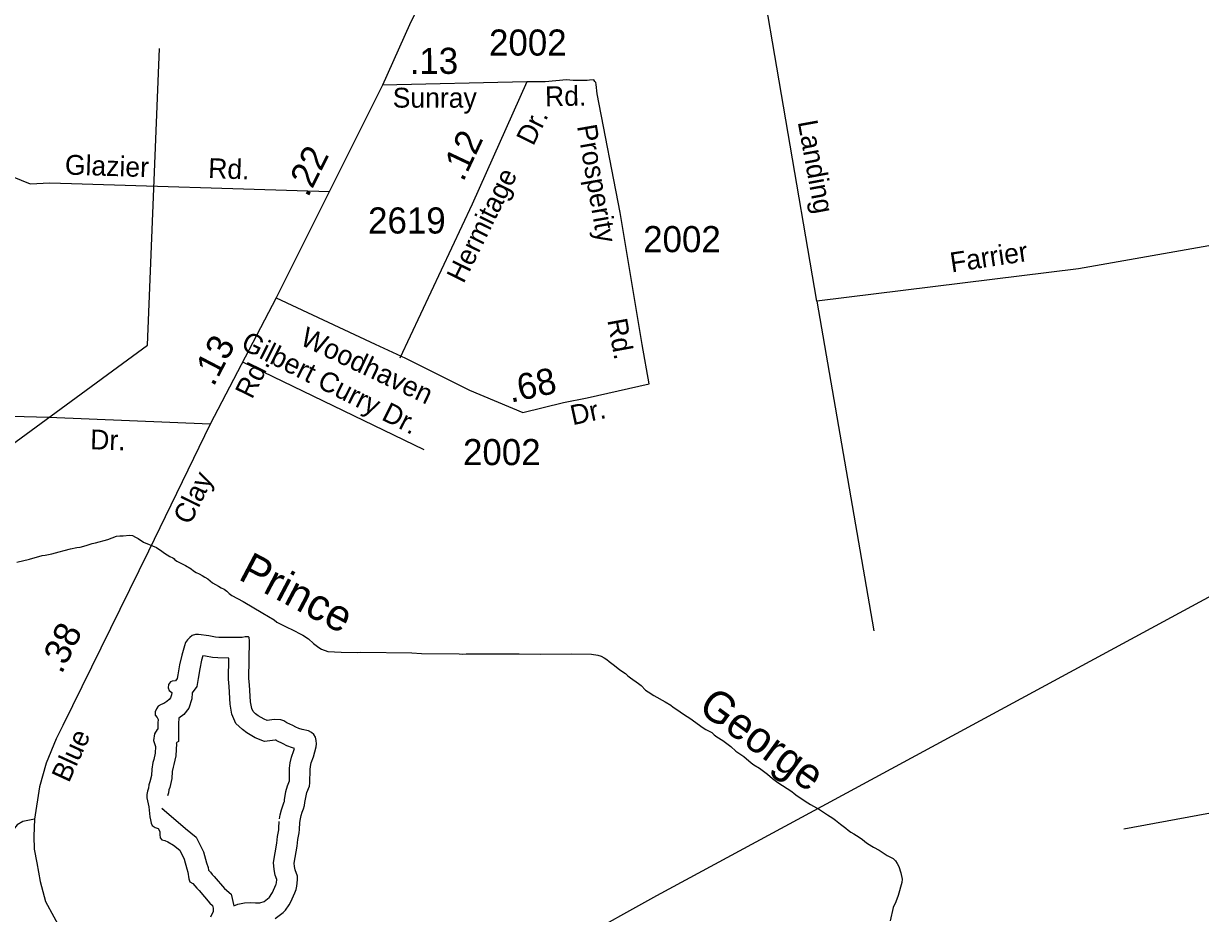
# Model space of a CAD drawing. Extents: x 2290055 to 2389491, y 66597 to 237875.
# Drawn here: x 2339646 to 2345282, y 214579 to 218838 of the extents above; entities that cross this region are included whole.
import ezdxf

# ---------------------------------------------------------------- set-up
doc = ezdxf.new("R2010")
doc.units = 0
for name, color, linetype in [('Exist Hydrographic Buffer Line', 7, 'Continuous'), ('Exist Hydrographic Creek Single Shore', 7, 'Continuous'), ('Exist Hydrographic Creek Single Shore Label', 7, 'Continuous'), ('Exist Hydrographic Lake Shore', 7, 'Continuous'), ('Exist Road Non-System Type 51', 7, 'Continuous'), ('Exist Road Non-System Type 51 Label', 7, 'Continuous'), ('Exist Road Primary NC Structure Standard Bridge CELL', 7, 'Continuous'), ('Exist Road Secondary Mileage Hundredths English Label', 7, 'Continuous'), ('Exist Road Secondary Type 41 Attributed', 7, 'Continuous'), ('Exist Road Secondary Type 51 Attributed', 7, 'Continuous'), ('Exist Road Secondary Type 51 Label', 7, 'Continuous'), ('Exist Road Secondary Type 51 Number Label', 7, 'Continuous'), ('Exist Utilities Electrical Transmission Line', 7, 'Continuous')]:
    doc.layers.add(name, color=color, linetype=linetype)

msp = doc.modelspace()

# ---------------------------------------------------------------- linework, layer by layer
at = {"layer": 'Exist Hydrographic Buffer Line'}
msp.add_line((2340315.5, 215082), (2340315.5, 215082), dxfattribs=at)
for points in [[(2340871.7, 215030.9), (2340875, 215051.1), (2340880.7, 215074.2), (2340888.3, 215097.9), (2340894.6, 215112.8), (2340895, 215114.2), (2340895.9, 215122.9), (2340902.4, 215162.3), (2340909.3, 215188.8), (2340919.2, 215213.6), (2340919.9, 215274), (2340922.9, 215299.4), (2340929, 215326.5), (2340940.2, 215358.3), (2340943, 215368.1), (2340933.2, 215370.9), (2340907.4, 215380.3), (2340888.8, 215391.1), (2340859.5, 215405.5), (2340856, 215407.6), (2340850.3, 215407.8), (2340799.3, 215402.2), (2340755, 215419.9), (2340715.6, 215442.5), (2340693.9, 215458.9), (2340662.5, 215488.1), (2340644, 215531.9), (2340635.4, 215580.6), (2340630.1, 215664.6), (2340626.5, 215699.4), (2340628.5, 215800.8), (2340576, 215801.6), (2340551.1, 215803.7), (2340516.9, 215810.5), (2340504.9, 215812), (2340498.4, 215790.3), (2340489.6, 215749), (2340481.2, 215703.4), (2340475, 215665.4), (2340454, 215635.3), (2340452.2, 215605.9), (2340437.8, 215561.8), (2340412.8, 215531.4), (2340389.5, 215513), (2340387.9, 215488.2), (2340387.9, 215401.4), (2340376.5, 215395.4), (2340377.6, 215392.2), (2340374.3, 215332.8), (2340365.4, 215291.3), (2340361.5, 215278.2), (2340358.1, 215257.8), (2340355.6, 215224.6), (2340345.8, 215182.2), (2340341.9, 215170.7), (2340339.7, 215156.7), (2340335.2, 215141.5)], [(2340308, 215083.2), (2340421, 214986), (2340472, 214944.2), (2340507.6, 214873.7), (2340522.1, 214820.7), (2340530, 214797.9), (2340531.2, 214786.5), (2340541.1, 214776.5), (2340549.4, 214765.6), (2340559.2, 214756.3), (2340608, 214698.2), (2340640.2, 214671.7), (2340652.4, 214615.4), (2340671.6, 214623.2), (2340703.9, 214630.2), (2340732, 214631.1), (2340756.2, 214630.1), (2340777.2, 214629.5), (2340797.5, 214636.5), (2340821.9, 214655.8), (2340823.1, 214657.1), (2340835.4, 214674.4), (2340838.4, 214679.5), (2340854.5, 214715.6), (2340856.1, 214719.6), (2340856.9, 214724.6), (2340859, 214740.7), (2340851.2, 214761.3), (2340846.2, 214789.4), (2340842.6, 214823.1), (2340859, 214914.5), (2340862.5, 214946.9), (2340868, 214979.3), (2340869.1, 214988.3), (2340870.4, 215019)]]:
    msp.add_lwpolyline(points, dxfattribs=at)
at = {"layer": 'Exist Hydrographic Creek Single Shore'}
for points in [[(2339613, 216260.8), (2339674.2, 216273.8), (2339734.5, 216292.6), (2339749.7, 216293.9), (2339780.5, 216300), (2339816.7, 216308.7), (2339840.5, 216316.3), (2339870.5, 216324.6), (2339900.7, 216330.1), (2339916.2, 216331.3), (2339945.5, 216339.5), (2339960, 216344.2), (2339974.7, 216350.1), (2339990, 216352.2), (2340049, 216368.1), (2340091.5, 216384.8), (2340107, 216386.5), (2340122.5, 216385.5), (2340153, 216389.1), (2340168.2, 216386.9), (2340182, 216380.2), (2340195.2, 216372.6), (2340220, 216356), (2340283, 216329.9)], [(2340283, 216329.9), (2340308.5, 216312.8), (2340320.5, 216303.7), (2340346.2, 216286.8), (2340360.5, 216280.5), (2340371, 216273.6), (2340367, 216274.5), (2340380.2, 216265.5), (2340421.5, 216244), (2340448, 216228.1), (2340460.2, 216219.3), (2340473.2, 216211.3), (2340487.5, 216204.7), (2340500.5, 216197), (2340513.5, 216187.9), (2340527.5, 216179.9), (2340551, 216160.4), (2340579.2, 216145.2), (2340592.2, 216137), (2340606.5, 216130.7), (2340619.2, 216121.1), (2340630.5, 216109.4), (2340643.2, 216100.7), (2340697.5, 216072.3), (2340791, 216015.8), (2340819, 215999.9), (2340845.5, 215983.3), (2340858.2, 215973.5), (2340871.2, 215966.2), (2340913, 215946.4), (2340927, 215938.7), (2340983.5, 215910.6), (2341010, 215893.5), (2341034, 215871.3), (2341060, 215851.7), (2341073.2, 215843.1), (2341102.2, 215832.3), (2341166.7, 215829.8), (2341246, 215828.4), (2341261.7, 215829.2), (2341505, 215825.5), (2341552.2, 215823.6), (2341731.2, 215820.5), (2341748.2, 215820.4), (2341765.2, 215821.4), (2341797.5, 215821), (2341829.2, 215821.4), (2341909, 215820.6), (2342019.7, 215821.5), (2342120.7, 215819.7), (2342269.7, 215821.2), (2342365.5, 215819), (2342395.7, 215814.4), (2342411.5, 215810.7), (2342426, 215802.9), (2342439, 215793.6), (2342450.7, 215784), (2342476.2, 215765.7), (2342501.7, 215745.2), (2342528.2, 215726.9), (2342539.5, 215716.1), (2342552.7, 215706.1), (2342591.5, 215679.9), (2342603.5, 215670.1), (2342625, 215647.5), (2342637.2, 215638.7), (2342663.5, 215622.6), (2342718.2, 215592.1), (2342745.5, 215575.2), (2342757.5, 215566.1), (2342783.7, 215549), (2342796.2, 215539.3), (2342824.7, 215521.8), (2342837.2, 215513.1), (2342900.5, 215466.9), (2342913.7, 215458.7), (2342941.5, 215444.5), (2342952.7, 215434), (2342965.7, 215423.3), (2342994.5, 215406.8), (2343007.7, 215397.4), (2343032.7, 215377.2), (2343056.5, 215354.9), (2343095.2, 215329.6), (2343130.5, 215299.2), (2343143.7, 215289.3), (2343170.5, 215274.5), (2343195.5, 215254.7), (2343208.7, 215245.9), (2343233.2, 215224.8), (2343258.2, 215206), (2343324.5, 215163.1), (2343336.7, 215152.4), (2343350, 215142.3), (2343363, 215134), (2343389, 215115.5), (2343402.2, 215108.3), (2343415, 215099.5), (2343443.5, 215084.8), (2343457.2, 215076.6)], [(2343457.2, 215076.6), (2343496, 215050.5), (2343521.7, 215034.8), (2343534, 215025.6), (2343558, 215005.4), (2343583.2, 214986.8), (2343595.2, 214976.6), (2343608.5, 214967.4), (2343622.5, 214960.5), (2343635, 214951.2), (2343662.5, 214933.6), (2343675, 214922.8), (2343688.2, 214913.1), (2343716.2, 214896.7), (2343744, 214882), (2343782.5, 214855.6), (2343810.7, 214842.1), (2343821.5, 214830), (2343830.2, 214817.4), (2343837, 214802.8), (2343847.7, 214773.1), (2343853, 214743), (2343852.7, 214727.4), (2343834.5, 214665.2), (2343824, 214634.7), (2343810, 214607.5), (2343795.5, 214543.4)]]:
    msp.add_lwpolyline(points, dxfattribs=at)
at = {"layer": 'Exist Hydrographic Lake Shore'}
msp.add_line((2340261, 215000), (2340275.7, 214990.2), dxfattribs=at)
for points in [[(2340968.7, 215014.7), (2340971.5, 215031.2), (2340975.5, 215047.4), (2340980.7, 215063.8), (2340987.2, 215079.3), (2340992, 215094.8), (2340993.5, 215110), (2340998.7, 215141.8), (2341003, 215158.1), (2341014.7, 215187.6), (2341017.5, 215204.3), (2341018.2, 215267.7), (2341020, 215282.7), (2341023.7, 215299.2), (2341034, 215328.4), (2341047.5, 215375.4), (2341048.5, 215391.2), (2341047.7, 215406.9), (2341043.5, 215422.5), (2341036.5, 215435.8), (2341025, 215445.4), (2341011, 215452.8), (2340979.7, 215459.9), (2340963.7, 215464.5), (2340949.2, 215469.8), (2340935.2, 215477.9), (2340907, 215491.8), (2340892.7, 215500.5), (2340877.5, 215505.4), (2340846.5, 215506.4), (2340813, 215502.7), (2340798, 215508.7), (2340770, 215524.8), (2340757.2, 215534.4), (2340745, 215545.8), (2340739, 215560), (2340733.2, 215592.3), (2340728.2, 215672.8), (2340725, 215703.6), (2340728.5, 215883.1), (2340726.2, 215899.3), (2340722.5, 215902.9), (2340707.2, 215902.7), (2340692, 215899.9), (2340660.2, 215898.7), (2340580.7, 215900), (2340564.7, 215901.3), (2340532.7, 215907.7), (2340483.7, 215913.9), (2340468.5, 215914), (2340454, 215908.7), (2340442, 215899.1), (2340430.2, 215888.2), (2340421.7, 215874.9), (2340416.5, 215860.3), (2340403, 215814.7), (2340393, 215768.2), (2340384.2, 215720.2), (2340381.5, 215703.4), (2340373.7, 215692.3), (2340358.2, 215691), (2340349, 215686.9), (2340340.2, 215673.8), (2340339, 215658.4), (2340343, 215646.5), (2340355.5, 215637), (2340354.7, 215624.5), (2340350, 215610), (2340343.5, 215602.1), (2340331.2, 215592.4), (2340318.2, 215583.8), (2340304, 215578.4), (2340291.2, 215570.3), (2340283, 215557.4), (2340276.5, 215543.2), (2340275.5, 215527), (2340285.2, 215517.1), (2340290.5, 215506.7), (2340289.5, 215491.4), (2340289.5, 215460.8), (2340286.2, 215459.1), (2340272.5, 215437.7), (2340267.5, 215407), (2340278.2, 215377.5), (2340276.5, 215345.9), (2340270, 215315.7), (2340265.5, 215300.5), (2340260.2, 215269.8), (2340258, 215239.4), (2340251, 215209.1), (2340246, 215194.3), (2340243.5, 215178.4), (2340239, 215163.2), (2340235.7, 215148.1), (2340236.2, 215132.7), (2340246.5, 215088.3), (2340250, 215041), (2340254.5, 215026.3), (2340257.5, 215011.5), (2340261, 215000)], [(2340275.7, 214990.2), (2340291, 214984.9), (2340298, 214971.1), (2340299.2, 214956.1), (2340299.5, 214941), (2340307.5, 214930.9), (2340322.2, 214928), (2340337, 214921.3), (2340364.5, 214905.1), (2340393.5, 214881.3), (2340415.2, 214838.2), (2340428, 214791.5), (2340433.2, 214776.4), (2340436.5, 214744.7), (2340442, 214729.9), (2340455.7, 214722.8), (2340466.7, 214711.7), (2340476, 214699.6), (2340487.5, 214688.7), (2340538.5, 214628), (2340551.2, 214617.5), (2340554.2, 214603.6), (2340553.7, 214587.6), (2340540.7, 214561.7)], [(2340851.5, 214553.8), (2340888.7, 214583.2), (2340899.5, 214594.7), (2340918, 214620.7), (2340926, 214634.2), (2340945.5, 214677.9), (2340951.5, 214693.6), (2340954.2, 214710), (2340958.2, 214740), (2340958.2, 214756.7), (2340946.5, 214787.6), (2340943.7, 214803.2), (2340942, 214819.6), (2340956.5, 214900.6), (2340960, 214933.3), (2340965.5, 214965.3), (2340967.2, 214980.5), (2340968.7, 215014.7)]]:
    msp.add_lwpolyline(points, dxfattribs=at)
at = {"layer": 'Exist Road Non-System Type 51'}
for points in [[(2338136, 219348.9), (2338185.5, 219157.9), (2338255.2, 218966.2), (2338336.5, 218739.6), (2338452.6, 218431.6), (2338504.9, 218292.2), (2338528.1, 218251.5), (2338568.7, 218216.6), (2338626.8, 218176), (2338673.3, 218176), (2338835.8, 218158.5), (2339120.4, 218158.5), (2339404.9, 218146.9), (2339503.6, 218135.3), (2339590.7, 218106.2), (2339677.8, 218071.4), (2339771, 218076.2)], [(2345964.2, 217886.6), (2344697.7, 217664.7), (2343444.4, 217509.3), (2343148.3, 219246.8), (2343120.7, 219311.2), (2343083.9, 219357.2), (2343047.2, 219366.4), (2341761, 219368.1)], [(2339771, 218076.2), (2341110.7, 218034.3)], [(2341794.4, 217972.7), (2341448.2, 217236.5)], [(2343444.4, 217509.3), (2343718.5, 215932)], [(2341564.3, 216797), (2340696.2, 217217.2)], [(2344915.8, 214983.5), (2345996.6, 215182.5), (2346448.8, 215287.7)]]:
    msp.add_lwpolyline(points, dxfattribs=at)
at = {"layer": 'Exist Road Primary NC Structure Standard Bridge CELL'}
msp.add_lwpolyline([(2338877.9, 216301), (2340240.1, 217298.6), (2340297.6, 218718.3)], dxfattribs=at)
at = {"layer": 'Exist Road Secondary Type 41 Attributed'}
msp.add_lwpolyline([(2342056.5, 218559.7), (2341794.4, 217972.7)], dxfattribs=at)
at = {"layer": 'Exist Road Secondary Type 51 Attributed'}
for p, q in [((2341365.3, 218543.1), (2340856.1, 217525.5)), ((2340856.1, 217525.5), (2340539, 216921))]:
    msp.add_line(p, q, dxfattribs=at)
for points in [[(2342225.5, 220369.5), (2342207.4, 220312.8), (2342190.7, 220270.7), (2342180.1, 220241.5), (2342164.7, 220195.2), (2342101.1, 220064.1), (2341993, 219838.1), (2341923.1, 219708.9), (2341761, 219368.1), (2341587, 219023.1), (2341494.4, 218831.3), (2341365.3, 218543.1)], [(2340856.1, 217525.5), (2341328.9, 217302.8), (2341474.2, 217237), (2341781.1, 217083.3), (2342036.2, 216976.3), (2342231.9, 217024.8), (2342344.7, 217046.9), (2342641.2, 217113.4), (2342608, 217301.5), (2342502.4, 217934), (2342393.6, 218502.1), (2342387.4, 218546.4), (2342386.5, 218555.3), (2342382, 218559.8), (2342377.1, 218567.9), (2342355.4, 218566.9), (2342345.7, 218565.1), (2342334.1, 218565.1), (2342294.8, 218565.2), (2342278.2, 218566), (2342245.5, 218567.9), (2342144, 218559.7), (2342056.5, 218559.7)], [(2342056.5, 218559.7), (2341365.3, 218543.1)], [(2340539, 216921), (2339767.1, 216951.7), (2338522.9, 216986)], [(2340539, 216921), (2340244.7, 216312.1), (2339833.2, 215479), (2339802.5, 215414), (2339753.8, 215298.3), (2339721.8, 215184.7), (2339698.1, 215030.5)], [(2339698.1, 215030.5), (2339642.3, 215018.3), (2339614.4, 215003.4), (2339590.7, 214972.3), (2339573, 214939.7), (2339411.9, 214618)], [(2339698.1, 215030.5), (2339695.3, 214947.9), (2339696.6, 214886.3), (2339709.2, 214821.4), (2339725.9, 214732.1), (2339751, 214636), (2339830.5, 214489.9)]]:
    msp.add_lwpolyline(points, dxfattribs=at)
at = {"layer": 'Exist Utilities Electrical Transmission Line'}
for points in [[(2343432.6, 215071.4), (2345338.5, 216102.5), (2346517.6, 216740.4), (2349190.1, 218189.1), (2351832.4, 219621.9), (2354477, 221060.7), (2355986.4, 221877)], [(2340755.2, 213596.4), (2342679.4, 214663.9), (2343432.6, 215071.4)]]:
    msp.add_lwpolyline(points, dxfattribs=at)

# ---------------------------------------------------------------- texts
at = {"layer": 'Exist Hydrographic Creek Single Shore Label'}
for s, rotation, p in [('Prince', 332.2263, (2340668.8, 216180.2)), ('George', 323.7948, (2342870.2, 215550.6))]:
    msp.add_text(s, height=150, rotation=rotation, dxfattribs=at).set_placement(p)
at = {"layer": 'Exist Road Non-System Type 51 Label'}
for s, rotation, p in [('Landing', 280.4089, (2343353, 218367.2)), ('Glazier', 358.1664, (2339842.7, 218115.5)), ('Rd.', 357.7026, (2340528.7, 218099.3)), ('Farrier', 8.5665, (2344090.4, 217646.4)), ('Gilbert Curry Dr.', 333.257, (2340680.7, 217284.2))]:
    msp.add_text(s, height=95, rotation=rotation, dxfattribs=at).set_placement(p)
at = {"layer": 'Exist Road Secondary Mileage Hundredths English Label'}
for s, rotation, p in [('.13', 0.2389, (2341495, 218596.3)), ('.12', 64.811, (2341751, 218076.7)), ('.22', 63.4147, (2341007.4, 218002)), ('.13', 62.583, (2340555.5, 217096.3)), ('.68', 12.2714, (2341979, 217022.7)), ('.38', 63.9989, (2339827.9, 215720.5))]:
    msp.add_text(s, height=125, rotation=rotation, dxfattribs=at).set_placement(p)
at = {"layer": 'Exist Road Secondary Type 51 Label'}
for s, rotation, p in [('Sunray', 359.9236, (2341413.6, 218435.6)), ('Rd.', 1.0915, (2342144, 218441.7)), ('Dr.', 63.6704, (2342086.7, 218248.4)), ('Prosperity', 279.8824, (2342295.9, 218347.1)), ('Hermitage', 63.6704, (2341753, 217589.8)), ('Rd.', 280.3718, (2342441.1, 217418.2)), ('Woodhaven', 334.6431, (2340964.2, 217303.5)), ('Rd.', 63.594, (2340740.2, 217036.1)), ('Dr.', 12.2714, (2342275.7, 216915)), ('Dr.', 358.2271, (2339963.9, 216800.5)), ('Clay', 63.777, (2340443.1, 216434.2)), ('Blue', 65.428, (2339862.5, 215200.5))]:
    msp.add_text(s, height=95, rotation=rotation, dxfattribs=at).set_placement(p)
at = {"layer": 'Exist Road Secondary Type 51 Number Label'}
for s, p in [('2002', (2341874.9, 218684.5)), ('2619', (2341295.7, 217832.9)), ('2002', (2342613.1, 217743.7)), ('2002', (2341750.4, 216724.3))]:
    msp.add_text(s, height=125, dxfattribs=at).set_placement(p)

doc.saveas('drawing.dxf')
